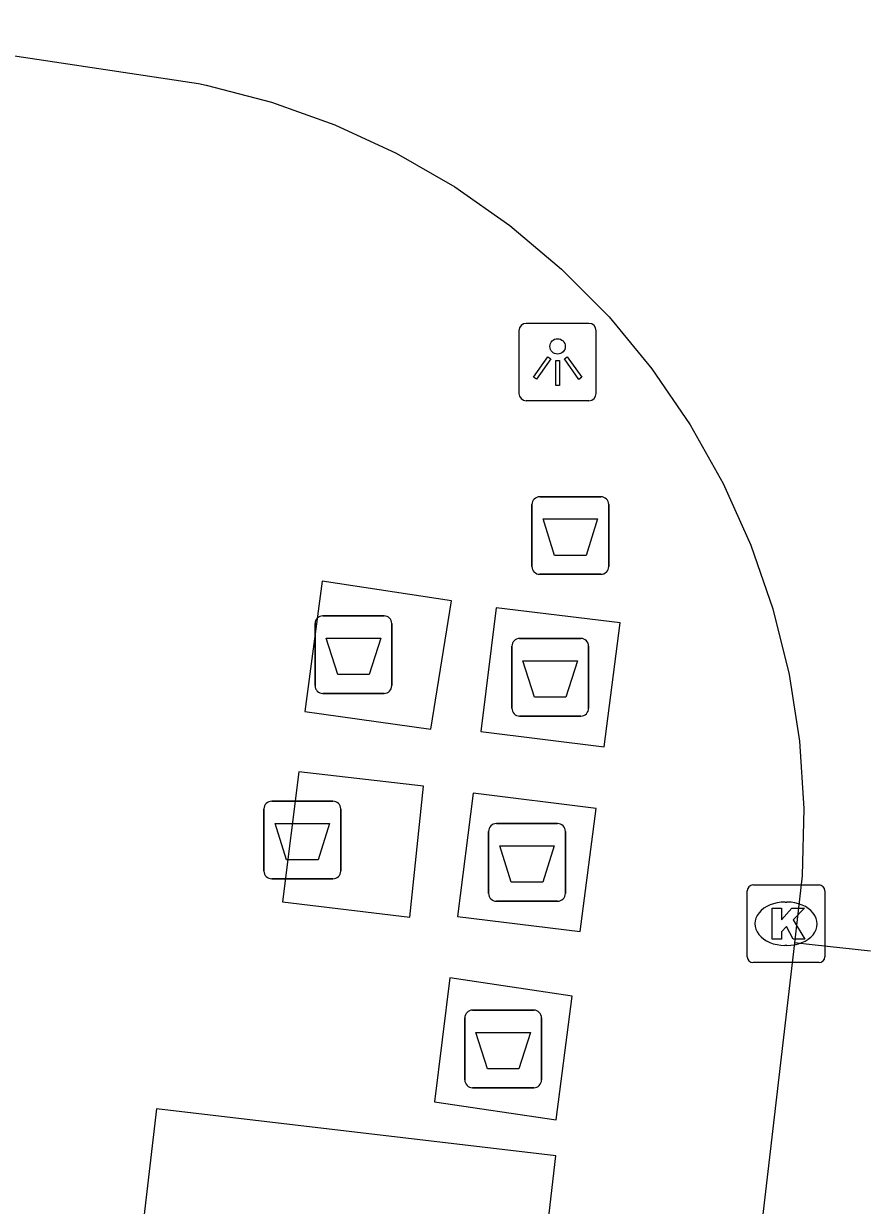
# Model space of a CAD drawing. Extents: x 161696 to 162377, y 380761 to 381673.
# Drawn here: x 162288.6 to 162299.52, y 381196.01 to 381211.25 of the extents above; entities that cross this region are included whole.
import ezdxf

# ---------------------------------------------------------------- set-up
doc = ezdxf.new("R2010")
doc.units = 0
for name, color, linetype in [('IMGEO_Afval_apart_plaats', 7, 'Continuous'), ('IMGEO_Afvalbak', 7, 'Continuous'), ('IMGEO_Kolk', 7, 'Continuous'), ('IMGEO_Lichtpunt', 7, 'Continuous'), ('IMGEO_Rijbaan_lokaal_gesloten', 7, 'Continuous'), ('IMGEO_Voetpad_gesloten', 7, 'Continuous'), ('IMGEO_Voetpad_open', 7, 'Continuous')]:
    doc.layers.add(name, color=color, linetype=linetype)

msp = doc.modelspace()

# ---------------------------------------------------------------- linework, layer by layer
at = {"layer": 'IMGEO_Afval_apart_plaats'}
for p, q in [((162292.455, 381203.611), (162293.245, 381203.611)), ((162293.245, 381203.611), (162292.455, 381203.611)), ((162292.355, 381202.711), (162292.355, 381203.511)), ((162292.355, 381203.511), (162292.355, 381202.711)), ((162293.345, 381203.511), (162293.345, 381202.711)), ((162293.345, 381202.711), (162293.345, 381203.511)), ((162294.993, 381203.319), (162295.783, 381203.319)), ((162295.783, 381203.319), (162294.993, 381203.319)), ((162294.893, 381202.419), (162294.893, 381203.219)), ((162294.893, 381203.219), (162294.893, 381202.419)), ((162295.883, 381203.219), (162295.883, 381202.419)), ((162295.883, 381202.419), (162295.883, 381203.219)), ((162293.245, 381202.611), (162292.455, 381202.611)), ((162292.455, 381202.611), (162293.245, 381202.611)), ((162295.783, 381202.319), (162294.993, 381202.319)), ((162294.993, 381202.319), (162295.783, 381202.319)), ((162291.696, 381200.321), (162291.696, 381201.121)), ((162291.696, 381201.121), (162291.696, 381200.321)), ((162291.796, 381201.221), (162292.586, 381201.221)), ((162292.586, 381201.221), (162291.796, 381201.221)), ((162292.686, 381201.121), (162292.686, 381200.321)), ((162292.686, 381200.321), (162292.686, 381201.121)), ((162294.593, 381200.032), (162294.593, 381200.832)), ((162294.593, 381200.832), (162294.593, 381200.032)), ((162294.693, 381200.932), (162295.483, 381200.932)), ((162295.483, 381200.932), (162294.693, 381200.932)), ((162295.583, 381200.832), (162295.583, 381200.032)), ((162295.583, 381200.032), (162295.583, 381200.832)), ((162292.586, 381200.221), (162291.796, 381200.221)), ((162291.796, 381200.221), (162292.586, 381200.221)), ((162295.483, 381199.932), (162294.693, 381199.932)), ((162294.693, 381199.932), (162295.483, 381199.932)), ((162294.386, 381198.527), (162295.176, 381198.527)), ((162295.176, 381198.527), (162294.386, 381198.527)), ((162294.286, 381197.627), (162294.286, 381198.427)), ((162294.286, 381198.427), (162294.286, 381197.627)), ((162295.276, 381198.427), (162295.276, 381197.627)), ((162295.276, 381197.627), (162295.276, 381198.427)), ((162295.176, 381197.527), (162294.386, 381197.527)), ((162294.386, 381197.527), (162295.176, 381197.527))]:
    msp.add_line(p, q, dxfattribs=at)
for points in [[(162292.498, 381203.325), (162293.202, 381203.325), (162293.053, 381202.855), (162292.647, 381202.855), (162292.498, 381203.325)], [(162295.036, 381203.033), (162295.74, 381203.033), (162295.591, 381202.563), (162295.185, 381202.563), (162295.036, 381203.033)], [(162291.839, 381200.935), (162292.543, 381200.935), (162292.394, 381200.465), (162291.988, 381200.465), (162291.839, 381200.935)], [(162294.736, 381200.646), (162295.44, 381200.646), (162295.291, 381200.176), (162294.885, 381200.176), (162294.736, 381200.646)], [(162294.429, 381198.241), (162295.133, 381198.241), (162294.984, 381197.771), (162294.578, 381197.771), (162294.429, 381198.241)]]:
    msp.add_lwpolyline(points, dxfattribs=at)
for centre, start, end in [((162292.455, 381203.511), 90, 180), ((162292.455, 381203.511), 90, 180), ((162293.245, 381203.511), 0, 90), ((162293.245, 381203.511), 360, 90), ((162294.993, 381203.219), 90, 180), ((162294.993, 381203.219), 90, 180), ((162295.783, 381203.219), 0, 90), ((162295.783, 381203.219), 360, 90), ((162292.455, 381202.711), 180, 270), ((162292.455, 381202.711), 180, 270), ((162293.245, 381202.711), 270, 0), ((162293.245, 381202.711), 270, 0), ((162294.993, 381202.419), 180, 270), ((162294.993, 381202.419), 180, 270), ((162295.783, 381202.419), 270, 0), ((162295.783, 381202.419), 270, 0), ((162291.796, 381201.121), 90, 180), ((162291.796, 381201.121), 90, 180), ((162292.586, 381201.121), 0, 90), ((162292.586, 381201.121), 360, 90), ((162294.693, 381200.832), 90, 180), ((162294.693, 381200.832), 90, 180), ((162295.483, 381200.832), 0, 90), ((162295.483, 381200.832), 360, 90), ((162291.796, 381200.321), 180, 270), ((162291.796, 381200.321), 180, 270), ((162292.586, 381200.321), 270, 0), ((162292.586, 381200.321), 270, 0), ((162294.693, 381200.032), 180, 270), ((162294.693, 381200.032), 180, 270), ((162295.483, 381200.032), 270, 0), ((162295.483, 381200.032), 270, 0), ((162294.386, 381198.427), 90, 180), ((162294.386, 381198.427), 90, 180), ((162295.176, 381198.427), 0, 90), ((162295.176, 381198.427), 360, 90), ((162294.386, 381197.627), 180, 270), ((162294.386, 381197.627), 180, 270), ((162295.176, 381197.627), 270, 0), ((162295.176, 381197.627), 270, 0)]:
    msp.add_arc(centre, 0.1, start, end, dxfattribs=at)
at = {"layer": 'IMGEO_Afvalbak'}
for p, q in [((162295.252, 381205.147), (162296.042, 381205.147)), ((162296.042, 381205.147), (162295.252, 381205.147)), ((162295.152, 381204.247), (162295.152, 381205.047)), ((162295.152, 381205.047), (162295.152, 381204.247)), ((162296.142, 381205.047), (162296.142, 381204.247)), ((162296.142, 381204.247), (162296.142, 381205.047)), ((162296.042, 381204.147), (162295.252, 381204.147)), ((162295.252, 381204.147), (162296.042, 381204.147))]:
    msp.add_line(p, q, dxfattribs=at)
msp.add_lwpolyline([(162295.295, 381204.861), (162295.999, 381204.861), (162295.85, 381204.391), (162295.444, 381204.391), (162295.295, 381204.861)], dxfattribs=at)
for centre, start, end in [((162295.252, 381205.047), 90, 180), ((162295.252, 381205.047), 90, 180), ((162296.042, 381205.047), 0, 90), ((162296.042, 381205.047), 360, 90), ((162295.252, 381204.247), 180, 270), ((162295.252, 381204.247), 180, 270), ((162296.042, 381204.247), 270, 0), ((162296.042, 381204.247), 270, 0)]:
    msp.add_arc(centre, 0.1, start, end, dxfattribs=at)
at = {"layer": 'IMGEO_Kolk'}
for p, q in [((162297.928, 381199.215), (162297.928, 381200.067)), ((162298.003, 381200.141), (162298.855, 381200.141)), ((162298.929, 381200.067), (162298.929, 381199.215)), ((162298.416, 381199.921), (162298.441, 381199.921)), ((162298.439, 381199.361), (162298.414, 381199.361)), ((162298.855, 381199.141), (162298.003, 381199.141))]:
    msp.add_line(p, q, dxfattribs=at)
for points in [[(162297.928, 381199.215), (162297.928, 381200.067)], [(162298.003, 381200.141), (162298.855, 381200.141)], [(162298.929, 381200.067), (162298.929, 381199.215)], [(162298.249, 381199.841), (162298.372, 381199.841), (162298.372, 381199.69), (162298.502, 381199.841), (162298.666, 381199.841), (162298.52, 381199.69), (162298.673, 381199.441), (162298.521, 381199.441), (162298.436, 381199.605), (162298.372, 381199.538), (162298.372, 381199.441), (162298.249, 381199.441), (162298.249, 381199.841)], [(162298.855, 381199.141), (162298.003, 381199.141)]]:
    msp.add_lwpolyline(points, dxfattribs=at)
for centre, start, end in [((162298.005, 381200.065), 91.552, 178.448), ((162298.005, 381200.065), 91.552, 178.448), ((162298.853, 381200.065), 1.552, 88.448), ((162298.853, 381200.065), 1.552, 88.448), ((162298.005, 381199.217), 181.552, 268.448), ((162298.005, 381199.217), 181.552, 268.448), ((162298.853, 381199.217), 271.552, 358.448), ((162298.853, 381199.217), 271.552, 358.448)]:
    msp.add_arc(centre, 0.0765, start, end, dxfattribs=at)
for centre, major_axis, ratio, start_param, end_param in [((162298.415, 381199.641), (-0.387, 0.002), 0.722429, 4.712389, 7.853982), ((162298.44, 381199.641), (-0.39, 0.002), 0.717154, 1.570796, 4.712389)]:
    msp.add_ellipse(centre, major_axis=major_axis, ratio=ratio, start_param=start_param, end_param=end_param, dxfattribs=at)
at = {"layer": 'IMGEO_Lichtpunt'}
for p, q in [((162295.886, 381207.382), (162295.078, 381207.382)), ((162295.886, 381207.382), (162295.078, 381207.382)), ((162294.984, 381207.287), (162294.984, 381206.48)), ((162294.984, 381207.287), (162294.984, 381206.48)), ((162295.98, 381206.48), (162295.98, 381207.287)), ((162295.98, 381206.48), (162295.98, 381207.287)), ((162295.078, 381206.386), (162295.886, 381206.386)), ((162295.078, 381206.386), (162295.886, 381206.386))]:
    msp.add_line(p, q, dxfattribs=at)
for points in [[(162295.358, 381206.951), (162295.397, 381206.923), (162295.209, 381206.661), (162295.171, 381206.688), (162295.358, 381206.951)], [(162295.46, 381206.903), (162295.507, 381206.903), (162295.507, 381206.581), (162295.46, 381206.581), (162295.46, 381206.903)], [(162295.57, 381206.923), (162295.608, 381206.95), (162295.795, 381206.688), (162295.756, 381206.66), (162295.57, 381206.923)]]:
    msp.add_lwpolyline(points, dxfattribs=at)
msp.add_circle((162295.483, 381207.085), 0.0994, dxfattribs=at)
for centre, start, end in [((162295.078, 381207.287), 90, 180), ((162295.078, 381207.287), 90, 180), ((162295.886, 381207.287), 0, 90), ((162295.886, 381207.287), 0, 90), ((162295.078, 381206.48), 180, 270), ((162295.078, 381206.48), 180, 270), ((162295.886, 381206.48), 270, 0), ((162295.886, 381206.48), 270, 360)]:
    msp.add_arc(centre, 0.0946, start, end, dxfattribs=at)
at = {"layer": 'IMGEO_Rijbaan_lokaal_gesloten'}
for points in [[(162285.708, 381211.247), (162290.853, 381210.474), (162290.95, 381210.454), (162291.793, 381210.236), (162292.612, 381209.943), (162293.402, 381209.578), (162294.156, 381209.144), (162294.869, 381208.644), (162295.534, 381208.083), (162296.146, 381207.465), (162296.7, 381206.794), (162297.193, 381206.076), (162297.619, 381205.318), (162297.976, 381204.524), (162298.26, 381203.702), (162298.47, 381202.857), (162298.604, 381201.997), (162298.66, 381201.129), (162298.639, 381200.259), (162298.54, 381199.395)], [(162298.54, 381199.395), (162293.988, 381160.41)], [(162299.517, 381199.286), (162298.767, 381199.369), (162298.54, 381199.395)]]:
    msp.add_lwpolyline(points, dxfattribs=at)
at = {"layer": 'IMGEO_Voetpad_gesloten'}
for points in [[(162292.447, 381204.058), (162292.225, 381202.379), (162293.848, 381202.148), (162294.113, 381203.804), (162292.447, 381204.058)], [(162296.288, 381203.519), (162294.691, 381203.715), (162294.492, 381202.118), (162296.083, 381201.922), (162296.288, 381203.519)], [(162292.144, 381201.601), (162291.937, 381199.924), (162293.578, 381199.724), (162293.753, 381201.414), (162292.144, 381201.601)], [(162295.98, 381201.129), (162294.393, 381201.324), (162294.194, 381199.736), (162295.776, 381199.542), (162295.98, 381201.129)], [(162295.669, 381198.708), (162294.095, 381198.942), (162293.896, 381197.344), (162295.463, 381197.111), (162295.669, 381198.708)]]:
    msp.add_lwpolyline(points, dxfattribs=at)
at = {"layer": 'IMGEO_Voetpad_open'}
msp.add_lwpolyline([(162292.716, 381172.925), (162295.461, 381196.647), (162290.309, 381197.256), (162287.529, 381173.515), (162292.716, 381172.925)], dxfattribs=at)

doc.saveas('drawing.dxf')
